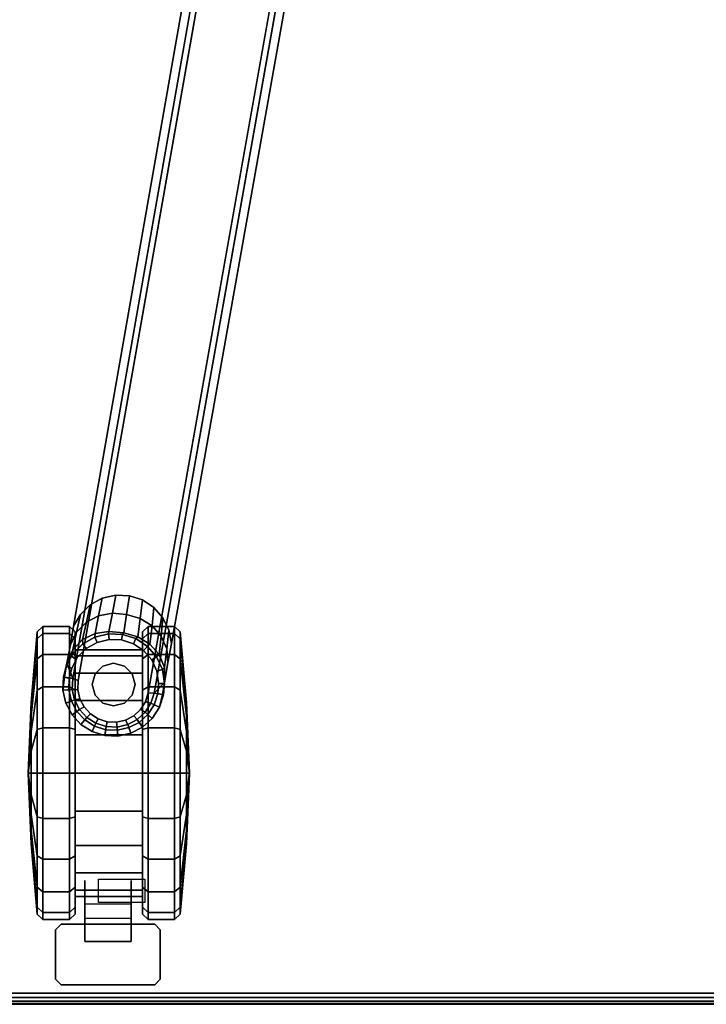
# Model space of a CAD drawing. Header units: inches. Extents: x 390 to 1835, y -266 to 136.
# Tile 292 of 656: x 1538 to 1545, y -106 to -96. Entities that reach past the tile are written whole.
import ezdxf
from ezdxf.enums import TextEntityAlignment as Align

# ---------------------------------------------------------------- set-up
doc = ezdxf.new("R2010")
doc.units = ezdxf.units.IN
doc.header["$LTSCALE"] = 0.95294
doc.header["$MEASUREMENT"] = 0
for name, color, linetype in [('A-FURN-3-PLANES-TABLE-LEG-BASE', 253, 'Continuous'), ('A-FURN-3-PLANES-TABLE-LEG-CASTER', 253, 'Continuous'), ('A-FURN-3-PLANES-TABLE-LEG-CASTER-STEM', 253, 'Continuous'), ('A-FURN-3-PLANES-TABLE-LEG-CASTER-TRIM', 250, 'Continuous'), ('A-FURN-3-PLANES-TABLE-TOP-EDGE', 35, 'Continuous'), ('A-FURN-3-PLANES-TABLE-TOP-SURFACE-BOTTOM', 49, 'Continuous'), ('A-FURN-3-PLANES-TABLE-TOP-SURFACE-TOP', 33, 'Continuous'), ('A-FURN-HAWORTH-ATT', 251, 'Continuous')]:
    doc.layers.add(name, color=color, linetype=linetype)

# ---------------------------------------------------------------- blocks, each defined once
blk = doc.blocks.new('TARA-2460-JNC4-FLAT-3D-3')
at = {"layer": 'A-FURN-3-PLANES-TABLE-LEG-BASE'}
for points, invisible_edges in [([(5.743, -9.113, 6.261), (6.86, -9.071, 6.269), (4.639, -19.338, 3.66), (4.498, -19.293, 3.664)], 11), ([(6.86, -9.071, 6.269), (4.762, -19.419, 3.651), (4.639, -19.338, 3.66)], 9), ([(4.859, -19.529, 3.636), (4.762, -19.419, 3.651), (6.86, -9.071, 6.269)], 10), ([(6.383, -11.229, 7.757), (4.765, -20.337, 5.246), (4.949, -19.804, 3.595), (6.86, -9.071, 6.269)], 10), ([(6.86, -9.071, 6.269), (6.86, -9.071, 6.269), (4.923, -19.661, 3.617), (4.859, -19.529, 3.636)], 10), ([(6.86, -9.071, 6.269), (6.86, -9.071, 6.269), (4.949, -19.804, 3.595), (4.923, -19.661, 3.617)], 8), ([(3.899, -19.618, 3.596), (3.889, -20.182, 5.246), (5.492, -11.072, 7.757), (5.743, -9.113, 6.261)], 5), ([(5.743, -9.113, 6.261), (5.743, -9.113, 6.261), (3.973, -19.492, 3.618), (3.899, -19.618, 3.596)], 2), ([(3.973, -19.492, 3.618), (3.973, -19.492, 3.618), (5.743, -9.113, 6.261), (4.078, -19.39, 3.637)], 6), ([(4.078, -19.39, 3.637), (4.078, -19.39, 3.637), (5.743, -9.113, 6.261), (4.207, -19.32, 3.651)], 6), ([(4.207, -19.32, 3.651), (4.207, -19.32, 3.651), (5.743, -9.113, 6.261), (4.351, -19.287, 3.661)], 6), ([(4.498, -19.293, 3.664), (4.498, -19.293, 3.664), (4.351, -19.287, 3.661), (5.743, -9.113, 6.261)], 12), ([(6.319, -11.227, 7.816), (5.552, -11.092, 7.816), (3.949, -20.203, 5.305), (4.701, -20.335, 5.305)], 4), ([(3.889, -20.182, 5.246), (3.899, -19.618, 3.596), (3.864, -19.818, 3.56), (3.828, -20.018, 3.53)], 1), ([(4.244, -20.731, 3.189), (4.124, -20.693, 3.189), (4.151, -19.793, 3.189), (4.281, -19.762, 3.189)], 10), ([(4.369, -20.736, 3.189), (4.244, -20.731, 3.189), (4.281, -19.762, 3.189), (4.414, -19.767, 3.189)], 10), ([(4.492, -20.709, 3.189), (4.369, -20.736, 3.189), (4.414, -19.767, 3.189), (4.541, -19.807, 3.189)], 10), ([(4.019, -20.626, 3.189), (3.934, -20.534, 3.189), (3.942, -19.953, 3.189), (4.035, -19.858, 3.189)], 10), ([(4.124, -20.693, 3.189), (4.019, -20.626, 3.189), (4.035, -19.858, 3.189), (4.151, -19.793, 3.189)], 10), ([(4.541, -19.807, 3.189), (4.651, -19.881, 3.189), (4.603, -20.652, 3.189), (4.492, -20.709, 3.189)], 10), ([(4.765, -20.337, 5.246), (4.875, -20.223, 3.528), (4.912, -20.013, 3.557), (4.949, -19.804, 3.595)], 8), ([(3.934, -20.534, 3.189), (3.875, -20.423, 3.189), (3.879, -20.07, 3.189), (3.942, -19.953, 3.189)], 10), ([(4.696, -20.568, 3.189), (4.603, -20.652, 3.189), (4.651, -19.881, 3.189), (4.738, -19.982, 3.189)], 10), ([(4.738, -19.982, 3.189), (4.793, -20.103, 3.189), (4.764, -20.463, 3.189), (4.696, -20.568, 3.189)], 10), ([(3.875, -20.423, 3.189), (3.847, -20.301, 3.189), (3.851, -20.176, 3.189), (3.879, -20.07, 3.189)], 8), ([(4.793, -20.103, 3.189), (4.812, -20.235, 3.189), (4.802, -20.343, 3.189), (4.764, -20.463, 3.189)], 8), ([(3.949, -20.203, 5.305), (3.945, -20.302, 5.289), (4.671, -20.43, 5.289), (4.701, -20.335, 5.305)], 10), ([(3.966, -20.398, 5.274), (4.618, -20.513, 5.274), (4.671, -20.43, 5.289), (3.945, -20.302, 5.289)], 5), ([(4.012, -20.487, 5.261), (4.545, -20.581, 5.261), (4.618, -20.513, 5.274), (3.966, -20.398, 5.274)], 5), ([(4.079, -20.561, 5.251), (4.457, -20.627, 5.251), (4.545, -20.581, 5.261), (4.012, -20.487, 5.261)], 5), ([(4.163, -20.615, 5.245), (4.359, -20.649, 5.245), (4.457, -20.627, 5.251), (4.079, -20.561, 5.251)], 5), ([(4.163, -20.615, 5.245), (4.163, -20.615, 5.245), (4.259, -20.645, 5.242), (4.359, -20.649, 5.245)], 8)]:
    blk.add_3dface(points, dxfattribs=dict(at, invisible_edges=invisible_edges))
for points in [[(3.828, -20.018, 3.53), (3.82, -20.049, 3.253), (3.789, -20.165, 3.256), (3.802, -20.167, 3.507)], [(3.828, -20.018, 3.53), (3.828, -20.018, 3.53), (3.802, -20.167, 3.507), (3.889, -20.182, 5.246)], [(3.784, -20.307, 3.256), (3.784, -20.307, 3.256), (3.802, -20.167, 3.507), (3.789, -20.165, 3.256)], [(4.852, -20.353, 3.507), (4.852, -20.353, 3.507), (4.875, -20.223, 3.528), (4.765, -20.337, 5.246)], [(4.864, -20.355, 3.256), (4.875, -20.235, 3.253), (4.875, -20.223, 3.528), (4.852, -20.353, 3.507)], [(4.821, -20.49, 3.256), (4.821, -20.49, 3.256), (4.864, -20.355, 3.256), (4.852, -20.353, 3.507)]]:
    blk.add_3dface(points, dxfattribs=at)
at = {"layer": 'A-FURN-3-PLANES-TABLE-LEG-CASTER-TRIM'}
for points in [[(4.018, -22.757, 1.575), (4.018, -22.351, 0.899), (4.018, -22.601, 0.899), (4.018, -23.007, 1.575)], [(4.165, -22.335, 0.899), (4.665, -22.335, 0.899), (4.665, -22.585, 0.899), (4.165, -22.585, 0.899)], [(4.518, -23.007, 1.575), (4.518, -22.601, 0.899), (4.518, -22.351, 0.899), (4.518, -22.757, 1.575)], [(4.018, -23.007, 1.575), (4.018, -22.601, 0.899), (4.518, -22.601, 0.899), (4.518, -23.007, 1.575)], [(3.765, -22.821, 1.575), (3.705, -22.881, 1.575), (3.705, -22.881, 1.7), (3.765, -22.821, 1.7)], [(4.77, -22.821, 1.575), (3.765, -22.821, 1.575), (3.765, -22.821, 1.7), (4.77, -22.821, 1.7)], [(4.018, -22.757, 1.575), (4.018, -23.007, 1.575), (4.518, -23.007, 1.575), (4.518, -22.757, 1.575)], [(4.77, -22.821, 1.7), (4.83, -22.881, 1.7), (4.83, -22.881, 1.575), (4.77, -22.821, 1.575)], [(3.705, -23.411, 1.7), (3.705, -22.881, 1.7), (3.705, -22.881, 1.575), (3.705, -23.411, 1.575)], [(4.83, -23.411, 1.575), (4.83, -22.881, 1.575), (4.83, -22.881, 1.7), (4.83, -23.411, 1.7)], [(3.765, -23.471, 1.7), (3.705, -23.411, 1.7), (3.705, -23.411, 1.575), (3.765, -23.471, 1.575)], [(3.765, -23.471, 1.7), (3.765, -23.471, 1.575), (4.77, -23.471, 1.575), (4.77, -23.471, 1.7)], [(4.77, -23.471, 1.7), (4.77, -23.471, 1.575), (4.83, -23.411, 1.575), (4.83, -23.411, 1.7)]]:
    blk.add_3dface(points, dxfattribs=at)
for points, invisible_edges in [([(3.765, -22.821, 1.7), (3.705, -22.881, 1.7), (4.83, -22.881, 1.7), (4.77, -22.821, 1.7)], 2), ([(4.77, -22.821, 1.575), (4.83, -22.881, 1.575), (3.705, -22.881, 1.575), (3.765, -22.821, 1.575)], 2), ([(4.83, -22.881, 1.7), (3.705, -22.881, 1.7), (3.705, -23.411, 1.7), (4.83, -23.411, 1.7)], 5), ([(4.83, -23.411, 1.575), (3.705, -23.411, 1.575), (3.705, -22.881, 1.575), (4.83, -22.881, 1.575)], 5), ([(3.705, -23.411, 1.7), (3.765, -23.471, 1.7), (4.77, -23.471, 1.7), (4.83, -23.411, 1.7)], 8), ([(4.83, -23.411, 1.575), (4.77, -23.471, 1.575), (3.765, -23.471, 1.575), (3.705, -23.411, 1.575)], 8)]:
    blk.add_3dface(points, dxfattribs=dict(at, invisible_edges=invisible_edges))
at = {"layer": 'A-FURN-3-PLANES-TABLE-TOP-SURFACE-BOTTOM'}
blk.add_3dface([(0.04, -0.04, 27.75), (59.64, -0.04, 27.75), (59.64, -23.562, 27.75), (0.04, -23.562, 27.75)], dxfattribs=at)
at = {"layer": 'A-FURN-3-PLANES-TABLE-TOP-SURFACE-TOP'}
blk.add_3dface([(0.04, -23.562, 29), (59.64, -23.562, 29), (59.64, -0.04, 29), (0.04, -0.04, 29)], dxfattribs=at)
at = {"layer": 'A-FURN-HAWORTH-ATT', "flags": 1}
for tag, p in [('HAWMC', (0, 0)), ('HAWPN', (0, -0.167)), ('HAWSN', (0, -0.333))]:
    blk.add_attdef(tag, text='', height=0.1, dxfattribs=at).set_placement(p, align=Align.TOP_CENTER)
at = {"layer": 'A-FURN-3-PLANES-TABLE-LEG-BASE'}
mesh = blk.add_polymesh((27, 2), dxfattribs=at)
for k, corner in enumerate([(5.605, -10.882, 26.443), (5.557, -10.814, 26.443), (5.609, -10.882, 8.192), (5.558, -10.81, 8.203), (5.6, -10.888, 8.049), (5.549, -10.816, 8.049), (5.592, -10.906, 7.967), (5.54, -10.838, 7.946), (5.58, -10.949, 7.896), (5.527, -10.893, 7.857), (5.566, -11.014, 7.843), (5.51, -10.973, 7.791), (5.552, -11.092, 7.816), (5.492, -11.072, 7.757), (3.949, -20.203, 5.305), (3.889, -20.182, 5.246), (3.945, -20.302, 5.289), (3.884, -20.298, 5.23), (3.966, -20.398, 5.274), (3.909, -20.41, 5.215), (4.012, -20.487, 5.261), (3.962, -20.513, 5.202), (4.079, -20.561, 5.251), (4.041, -20.599, 5.192), (4.163, -20.615, 5.245), (4.139, -20.662, 5.186), (4.259, -20.645, 5.242), (4.25, -20.697, 5.183), (4.359, -20.649, 5.245), (4.366, -20.702, 5.186), (4.457, -20.627, 5.251), (4.48, -20.676, 5.192), (4.545, -20.581, 5.261), (4.583, -20.623, 5.202), (4.618, -20.513, 5.274), (4.668, -20.544, 5.215), (4.671, -20.43, 5.289), (4.73, -20.447, 5.23), (4.701, -20.335, 5.305), (4.765, -20.337, 5.246), (6.319, -11.227, 7.816), (6.383, -11.229, 7.757), (6.332, -11.149, 7.843), (6.399, -11.13, 7.791), (6.341, -11.083, 7.896), (6.411, -11.049, 7.857), (6.345, -11.039, 7.967), (6.417, -10.993, 7.946), (6.343, -11.019, 8.049), (6.416, -10.969, 8.049), (6.337, -11.011, 8.192), (6.41, -10.96, 8.203), (6.342, -11.012, 26.443), (6.41, -10.964, 26.443)]):
    mesh.set_mesh_vertex(divmod(k, 2), corner)
mesh = blk.add_polymesh((4, 11), dxfattribs=at)
for k, corner in enumerate([(4.875, -20.235, 3.253), (4.854, -20.086, 3.246), (4.791, -19.95, 3.241), (4.693, -19.836, 3.238), (4.568, -19.753, 3.236), (4.424, -19.707, 3.236), (4.274, -19.701, 3.236), (4.128, -19.736, 3.238), (3.997, -19.81, 3.241), (3.891, -19.916, 3.246), (3.82, -20.049, 3.253), (4.875, -20.223, 3.528), (4.875, -20.064, 3.507), (4.818, -19.922, 3.454), (4.719, -19.811, 3.393), (4.589, -19.735, 3.334), (4.437, -19.691, 3.302), (4.279, -19.676, 3.329), (4.13, -19.698, 3.386), (3.995, -19.763, 3.448), (3.889, -19.872, 3.501), (3.828, -20.018, 3.53), (4.912, -20.013, 3.557), (4.899, -19.862, 3.558), (4.839, -19.725, 3.541), (4.741, -19.614, 3.518), (4.614, -19.536, 3.493), (4.468, -19.492, 3.479), (4.315, -19.481, 3.491), (4.168, -19.509, 3.515), (4.037, -19.576, 3.539), (3.931, -19.682, 3.556), (3.864, -19.818, 3.56), (4.949, -19.804, 3.595), (4.923, -19.661, 3.617), (4.859, -19.529, 3.636), (4.762, -19.419, 3.651), (4.639, -19.338, 3.66), (4.498, -19.293, 3.664), (4.351, -19.287, 3.661), (4.207, -19.32, 3.651), (4.078, -19.39, 3.637), (3.973, -19.492, 3.618), (3.899, -19.618, 3.596)]):
    mesh.set_mesh_vertex(divmod(k, 11), corner)
mesh = blk.add_polymesh((25, 2), dxfattribs=at)
for k, corner in enumerate([(3.82, -20.049, 3.253), (3.879, -20.07, 3.189), (3.789, -20.165, 3.256), (3.851, -20.176, 3.189), (3.784, -20.307, 3.256), (3.847, -20.301, 3.189), (3.816, -20.445, 3.256), (3.875, -20.423, 3.189), (3.882, -20.57, 3.256), (3.934, -20.534, 3.189), (3.978, -20.674, 3.256), (4.019, -20.626, 3.189), (4.098, -20.75, 3.256), (4.124, -20.693, 3.189), (4.233, -20.793, 3.256), (4.244, -20.731, 3.189), (4.374, -20.799, 3.256), (4.369, -20.736, 3.189), (4.513, -20.769, 3.256), (4.492, -20.709, 3.189), (4.639, -20.704, 3.256), (4.603, -20.652, 3.189), (4.744, -20.609, 3.256), (4.696, -20.568, 3.189), (4.821, -20.49, 3.256), (4.764, -20.463, 3.189), (4.864, -20.355, 3.256), (4.802, -20.343, 3.189), (4.875, -20.235, 3.253), (4.812, -20.235, 3.189), (4.854, -20.086, 3.246), (4.793, -20.103, 3.189), (4.791, -19.95, 3.241), (4.738, -19.982, 3.189), (4.693, -19.836, 3.238), (4.651, -19.881, 3.189), (4.568, -19.753, 3.236), (4.541, -19.807, 3.189), (4.424, -19.707, 3.236), (4.414, -19.767, 3.189), (4.274, -19.701, 3.236), (4.281, -19.762, 3.189), (4.128, -19.736, 3.238), (4.151, -19.793, 3.189), (3.997, -19.81, 3.241), (4.035, -19.858, 3.189), (3.891, -19.916, 3.246), (3.942, -19.953, 3.189), (3.82, -20.049, 3.253), (3.879, -20.07, 3.189)]):
    mesh.set_mesh_vertex(divmod(k, 2), corner)
mesh = blk.add_polymesh((2, 13), dxfattribs=at)
for k, corner in enumerate([(3.802, -20.167, 3.507), (3.784, -20.307, 3.256), (3.816, -20.445, 3.256), (3.882, -20.57, 3.256), (3.978, -20.674, 3.256), (4.098, -20.75, 3.256), (4.233, -20.793, 3.256), (4.374, -20.799, 3.256), (4.513, -20.769, 3.256), (4.639, -20.704, 3.256), (4.744, -20.609, 3.256), (4.821, -20.49, 3.256), (4.852, -20.353, 3.507), (3.889, -20.182, 5.246), (3.884, -20.298, 5.23), (3.909, -20.41, 5.215), (3.962, -20.513, 5.202), (4.041, -20.599, 5.192), (4.139, -20.662, 5.186), (4.25, -20.697, 5.183), (4.366, -20.702, 5.186), (4.48, -20.676, 5.192), (4.583, -20.623, 5.202), (4.668, -20.544, 5.215), (4.73, -20.447, 5.23), (4.765, -20.337, 5.246)]):
    mesh.set_mesh_vertex(divmod(k, 13), corner)
at = {"layer": 'A-FURN-3-PLANES-TABLE-LEG-CASTER'}
mesh = blk.add_polymesh((20, 3), dxfattribs=dict(at, m_close=True))
for k, corner in enumerate([(3.509, -21.196, 3.09), (3.442, -21.196, 2.334), (3.41, -21.196, 1.575), (3.509, -21.665, 3.016), (3.442, -21.431, 2.297), (3.41, -21.196, 1.575), (3.509, -22.087, 2.801), (3.442, -21.642, 2.189), (3.41, -21.196, 1.575), (3.509, -22.422, 2.465), (3.442, -21.81, 2.021), (3.41, -21.196, 1.575), (3.509, -22.637, 2.043), (3.442, -21.918, 1.809), (3.41, -21.196, 1.575), (3.509, -22.711, 1.575), (3.442, -21.955, 1.575), (3.41, -21.196, 1.575), (3.509, -22.637, 1.107), (3.442, -21.918, 1.341), (3.41, -21.196, 1.575), (3.509, -22.422, 0.685), (3.442, -21.81, 1.129), (3.41, -21.196, 1.575), (3.509, -22.087, 0.349), (3.442, -21.642, 0.961), (3.41, -21.196, 1.575), (3.509, -21.665, 0.134), (3.442, -21.431, 0.853), (3.41, -21.196, 1.575), (3.509, -21.196, 0.06), (3.442, -21.196, 0.816), (3.41, -21.196, 1.575), (3.509, -20.728, 0.134), (3.442, -20.962, 0.853), (3.41, -21.196, 1.575), (3.509, -20.306, 0.349), (3.442, -20.751, 0.961), (3.41, -21.196, 1.575), (3.509, -19.971, 0.685), (3.442, -20.583, 1.129), (3.41, -21.196, 1.575), (3.509, -19.756, 1.107), (3.442, -20.475, 1.341), (3.41, -21.196, 1.575), (3.509, -19.681, 1.575), (3.442, -20.438, 1.575), (3.41, -21.196, 1.575), (3.509, -19.756, 2.043), (3.442, -20.475, 1.809), (3.41, -21.196, 1.575), (3.509, -19.971, 2.465), (3.442, -20.583, 2.021), (3.41, -21.196, 1.575), (3.509, -20.306, 2.801), (3.442, -20.751, 2.189), (3.41, -21.196, 1.575), (3.509, -20.728, 3.016), (3.442, -20.962, 2.297), (3.41, -21.196, 1.575)]):
    mesh.set_mesh_vertex(divmod(k, 3), corner)
mesh = blk.add_polymesh((20, 4), dxfattribs=dict(at, m_close=True))
for k, corner in enumerate([(4.638, -21.196, 3.09), (4.638, -21.196, 2.9), (3.915, -21.196, 2.9), (3.915, -21.196, 3.09), (4.638, -21.665, 3.016), (4.638, -21.606, 2.835), (3.915, -21.606, 2.835), (3.915, -21.665, 3.016), (4.638, -22.087, 2.801), (4.638, -21.975, 2.647), (3.915, -21.975, 2.647), (3.915, -22.087, 2.801), (4.638, -22.422, 2.465), (4.638, -22.268, 2.354), (3.915, -22.268, 2.354), (3.915, -22.422, 2.465), (4.638, -22.637, 2.043), (4.638, -22.456, 1.984), (3.915, -22.456, 1.984), (3.915, -22.637, 2.043), (4.638, -22.711, 1.575), (4.638, -22.521, 1.575), (3.915, -22.521, 1.575), (3.915, -22.711, 1.575), (4.638, -22.637, 1.107), (4.638, -22.456, 1.166), (3.915, -22.456, 1.166), (3.915, -22.637, 1.107), (4.638, -22.422, 0.685), (4.638, -22.268, 0.796), (3.915, -22.268, 0.796), (3.915, -22.422, 0.685), (4.638, -22.087, 0.349), (4.638, -21.975, 0.503), (3.915, -21.975, 0.503), (3.915, -22.087, 0.349), (4.638, -21.665, 0.134), (4.638, -21.606, 0.315), (3.915, -21.606, 0.315), (3.915, -21.665, 0.134), (4.638, -21.196, 0.06), (4.638, -21.196, 0.25), (3.915, -21.196, 0.25), (3.915, -21.196, 0.06), (4.638, -20.728, 0.134), (4.638, -20.787, 0.315), (3.915, -20.787, 0.315), (3.915, -20.728, 0.134), (4.638, -20.306, 0.349), (4.638, -20.418, 0.503), (3.915, -20.418, 0.503), (3.915, -20.306, 0.349), (4.638, -19.971, 0.685), (4.638, -20.125, 0.796), (3.915, -20.125, 0.796), (3.915, -19.971, 0.685), (4.638, -19.756, 1.107), (4.638, -19.937, 1.166), (3.915, -19.937, 1.166), (3.915, -19.756, 1.107), (4.638, -19.681, 1.575), (4.638, -19.872, 1.575), (3.915, -19.872, 1.575), (3.915, -19.681, 1.575), (4.638, -19.756, 2.043), (4.638, -19.937, 1.984), (3.915, -19.937, 1.984), (3.915, -19.756, 2.043), (4.638, -19.971, 2.465), (4.638, -20.125, 2.354), (3.915, -20.125, 2.354), (3.915, -19.971, 2.465), (4.638, -20.306, 2.801), (4.638, -20.418, 2.647), (3.915, -20.418, 2.647), (3.915, -20.306, 2.801), (4.638, -20.728, 3.016), (4.638, -20.787, 2.835), (3.915, -20.787, 2.835), (3.915, -20.728, 3.016)]):
    mesh.set_mesh_vertex(divmod(k, 4), corner)
mesh = blk.add_polymesh((20, 3), dxfattribs=dict(at, m_close=True))
for k, corner in enumerate([(5.044, -21.196, 3.09), (5.111, -21.196, 2.334), (5.142, -21.196, 1.575), (5.044, -20.728, 3.016), (5.111, -20.962, 2.297), (5.142, -21.196, 1.575), (5.044, -20.306, 2.801), (5.111, -20.751, 2.189), (5.142, -21.196, 1.575), (5.044, -19.971, 2.465), (5.111, -20.583, 2.021), (5.142, -21.196, 1.575), (5.044, -19.756, 2.043), (5.111, -20.475, 1.809), (5.142, -21.196, 1.575), (5.044, -19.681, 1.575), (5.111, -20.438, 1.575), (5.142, -21.196, 1.575), (5.044, -19.756, 1.107), (5.111, -20.475, 1.341), (5.142, -21.196, 1.575), (5.044, -19.971, 0.685), (5.111, -20.583, 1.129), (5.142, -21.196, 1.575), (5.044, -20.306, 0.349), (5.111, -20.751, 0.961), (5.142, -21.196, 1.575), (5.044, -20.728, 0.134), (5.111, -20.962, 0.853), (5.142, -21.196, 1.575), (5.044, -21.196, 0.06), (5.111, -21.196, 0.816), (5.142, -21.196, 1.575), (5.044, -21.665, 0.134), (5.111, -21.431, 0.853), (5.142, -21.196, 1.575), (5.044, -22.087, 0.349), (5.111, -21.642, 0.961), (5.142, -21.196, 1.575), (5.044, -22.422, 0.685), (5.111, -21.81, 1.129), (5.142, -21.196, 1.575), (5.044, -22.637, 1.107), (5.111, -21.918, 1.341), (5.142, -21.196, 1.575), (5.044, -22.711, 1.575), (5.111, -21.955, 1.575), (5.142, -21.196, 1.575), (5.044, -22.637, 2.043), (5.111, -21.918, 1.809), (5.142, -21.196, 1.575), (5.044, -22.422, 2.465), (5.111, -21.81, 2.021), (5.142, -21.196, 1.575), (5.044, -22.087, 2.801), (5.111, -21.642, 2.189), (5.142, -21.196, 1.575), (5.044, -21.665, 3.016), (5.111, -21.431, 2.297), (5.142, -21.196, 1.575)]):
    mesh.set_mesh_vertex(divmod(k, 3), corner)
at = {"layer": 'A-FURN-3-PLANES-TABLE-LEG-CASTER-STEM'}
mesh = blk.add_polymesh((2, 13), dxfattribs=at)
for k, corner in enumerate([(4.13, -20.361, 2.06), (4.214, -20.446, 2.06), (4.329, -20.476, 2.06), (4.444, -20.446, 2.06), (4.529, -20.361, 2.06), (4.559, -20.246, 2.06), (4.529, -20.131, 2.06), (4.444, -20.047, 2.06), (4.329, -20.016, 2.06), (4.214, -20.047, 2.06), (4.13, -20.131, 2.06), (4.099, -20.246, 2.06), (4.13, -20.361, 2.06), (4.13, -20.361, 3.189), (4.214, -20.446, 3.189), (4.329, -20.476, 3.189), (4.444, -20.446, 3.189), (4.529, -20.361, 3.189), (4.559, -20.246, 3.189), (4.529, -20.131, 3.189), (4.444, -20.047, 3.189), (4.329, -20.016, 3.189), (4.214, -20.047, 3.189), (4.13, -20.131, 3.189), (4.099, -20.246, 3.189), (4.13, -20.361, 3.189)]):
    mesh.set_mesh_vertex(divmod(k, 13), corner)
at = {"layer": 'A-FURN-3-PLANES-TABLE-LEG-CASTER-TRIM'}
mesh = blk.add_polymesh((20, 4), dxfattribs=dict(at, m_close=True))
for k, corner in enumerate([(3.915, -21.196, 3.09), (3.855, -21.196, 3.15), (3.569, -21.196, 3.15), (3.509, -21.196, 3.09), (3.915, -21.665, 3.016), (3.855, -21.683, 3.073), (3.569, -21.683, 3.073), (3.509, -21.665, 3.016), (3.915, -22.087, 2.801), (3.855, -22.122, 2.849), (3.569, -22.122, 2.849), (3.509, -22.087, 2.801), (3.915, -22.422, 2.465), (3.855, -22.471, 2.501), (3.569, -22.471, 2.501), (3.509, -22.422, 2.465), (3.915, -22.637, 2.043), (3.855, -22.694, 2.062), (3.569, -22.694, 2.062), (3.509, -22.637, 2.043), (3.915, -22.711, 1.575), (3.855, -22.771, 1.575), (3.569, -22.771, 1.575), (3.509, -22.711, 1.575), (3.915, -22.637, 1.107), (3.855, -22.694, 1.088), (3.569, -22.694, 1.088), (3.509, -22.637, 1.107), (3.915, -22.422, 0.685), (3.855, -22.471, 0.649), (3.569, -22.471, 0.649), (3.509, -22.422, 0.685), (3.915, -22.087, 0.349), (3.855, -22.122, 0.301), (3.569, -22.122, 0.301), (3.509, -22.087, 0.349), (3.915, -21.665, 0.134), (3.855, -21.683, 0.077), (3.569, -21.683, 0.077), (3.509, -21.665, 0.134), (3.915, -21.196, 0.06), (3.855, -21.196), (3.569, -21.196), (3.509, -21.196, 0.06), (3.915, -20.728, 0.134), (3.855, -20.71, 0.077), (3.569, -20.71, 0.077), (3.509, -20.728, 0.134), (3.915, -20.306, 0.349), (3.855, -20.271, 0.301), (3.569, -20.271, 0.301), (3.509, -20.306, 0.349), (3.915, -19.971, 0.685), (3.855, -19.922, 0.649), (3.569, -19.922, 0.649), (3.509, -19.971, 0.685), (3.915, -19.756, 1.107), (3.855, -19.699, 1.088), (3.569, -19.699, 1.088), (3.509, -19.756, 1.107), (3.915, -19.681, 1.575), (3.855, -19.621, 1.575), (3.569, -19.621, 1.575), (3.509, -19.681, 1.575), (3.915, -19.756, 2.043), (3.855, -19.699, 2.062), (3.569, -19.699, 2.062), (3.509, -19.756, 2.043), (3.915, -19.971, 2.465), (3.855, -19.922, 2.501), (3.569, -19.922, 2.501), (3.509, -19.971, 2.465), (3.915, -20.306, 2.801), (3.855, -20.271, 2.849), (3.569, -20.271, 2.849), (3.509, -20.306, 2.801), (3.915, -20.728, 3.016), (3.855, -20.71, 3.073), (3.569, -20.71, 3.073), (3.509, -20.728, 3.016)]):
    mesh.set_mesh_vertex(divmod(k, 4), corner)
mesh = blk.add_polymesh((20, 4), dxfattribs=dict(at, m_close=True))
for k, corner in enumerate([(4.638, -21.196, 3.09), (4.698, -21.196, 3.15), (4.984, -21.196, 3.15), (5.044, -21.196, 3.09), (4.638, -20.728, 3.016), (4.698, -20.71, 3.073), (4.984, -20.71, 3.073), (5.044, -20.728, 3.016), (4.638, -20.306, 2.801), (4.698, -20.271, 2.849), (4.984, -20.271, 2.849), (5.044, -20.306, 2.801), (4.638, -19.971, 2.465), (4.698, -19.922, 2.501), (4.984, -19.922, 2.501), (5.044, -19.971, 2.465), (4.638, -19.756, 2.043), (4.698, -19.699, 2.062), (4.984, -19.699, 2.062), (5.044, -19.756, 2.043), (4.638, -19.681, 1.575), (4.698, -19.621, 1.575), (4.984, -19.621, 1.575), (5.044, -19.681, 1.575), (4.638, -19.756, 1.107), (4.698, -19.699, 1.088), (4.984, -19.699, 1.088), (5.044, -19.756, 1.107), (4.638, -19.971, 0.685), (4.698, -19.922, 0.649), (4.984, -19.922, 0.649), (5.044, -19.971, 0.685), (4.638, -20.306, 0.349), (4.698, -20.271, 0.301), (4.984, -20.271, 0.301), (5.044, -20.306, 0.349), (4.638, -20.728, 0.134), (4.698, -20.71, 0.077), (4.984, -20.71, 0.077), (5.044, -20.728, 0.134), (4.638, -21.196, 0.06), (4.698, -21.196), (4.984, -21.196), (5.044, -21.196, 0.06), (4.638, -21.665, 0.134), (4.698, -21.683, 0.077), (4.984, -21.683, 0.077), (5.044, -21.665, 0.134), (4.638, -22.087, 0.349), (4.698, -22.122, 0.301), (4.984, -22.122, 0.301), (5.044, -22.087, 0.349), (4.638, -22.422, 0.685), (4.698, -22.471, 0.649), (4.984, -22.471, 0.649), (5.044, -22.422, 0.685), (4.638, -22.637, 1.107), (4.698, -22.694, 1.088), (4.984, -22.694, 1.088), (5.044, -22.637, 1.107), (4.638, -22.711, 1.575), (4.698, -22.771, 1.575), (4.984, -22.771, 1.575), (5.044, -22.711, 1.575), (4.638, -22.637, 2.043), (4.698, -22.694, 2.062), (4.984, -22.694, 2.062), (5.044, -22.637, 2.043), (4.638, -22.422, 2.465), (4.698, -22.471, 2.501), (4.984, -22.471, 2.501), (5.044, -22.422, 2.465), (4.638, -22.087, 2.801), (4.698, -22.122, 2.849), (4.984, -22.122, 2.849), (5.044, -22.087, 2.801), (4.638, -21.665, 3.016), (4.698, -21.683, 3.073), (4.984, -21.683, 3.073), (5.044, -21.665, 3.016)]):
    mesh.set_mesh_vertex(divmod(k, 4), corner)
at = {"layer": 'A-FURN-3-PLANES-TABLE-TOP-EDGE'}
mesh = blk.add_polymesh((2, 10), dxfattribs=at)
for k, corner in enumerate([(0.04, -23.562, 29), (0.04, -23.607, 28.991), (0.04, -23.645, 28.965), (0.04, -23.671, 28.927), (0.04, -23.68, 28.882), (0.04, -23.68, 27.868), (0.04, -23.671, 27.823), (0.04, -23.645, 27.785), (0.04, -23.607, 27.759), (0.04, -23.562, 27.75), (59.64, -23.562, 29), (59.64, -23.607, 28.991), (59.64, -23.645, 28.965), (59.64, -23.671, 28.927), (59.64, -23.68, 28.882), (59.64, -23.68, 27.868), (59.64, -23.671, 27.823), (59.64, -23.645, 27.785), (59.64, -23.607, 27.759), (59.64, -23.562, 27.75)]):
    mesh.set_mesh_vertex(divmod(k, 10), corner)

msp = doc.modelspace()

# ---------------------------------------------------------------- block references
msp.add_blockref('TARA-2460-JNC4-FLAT-3D-3', (1534.396, -82.536))

doc.saveas('drawing.dxf')
